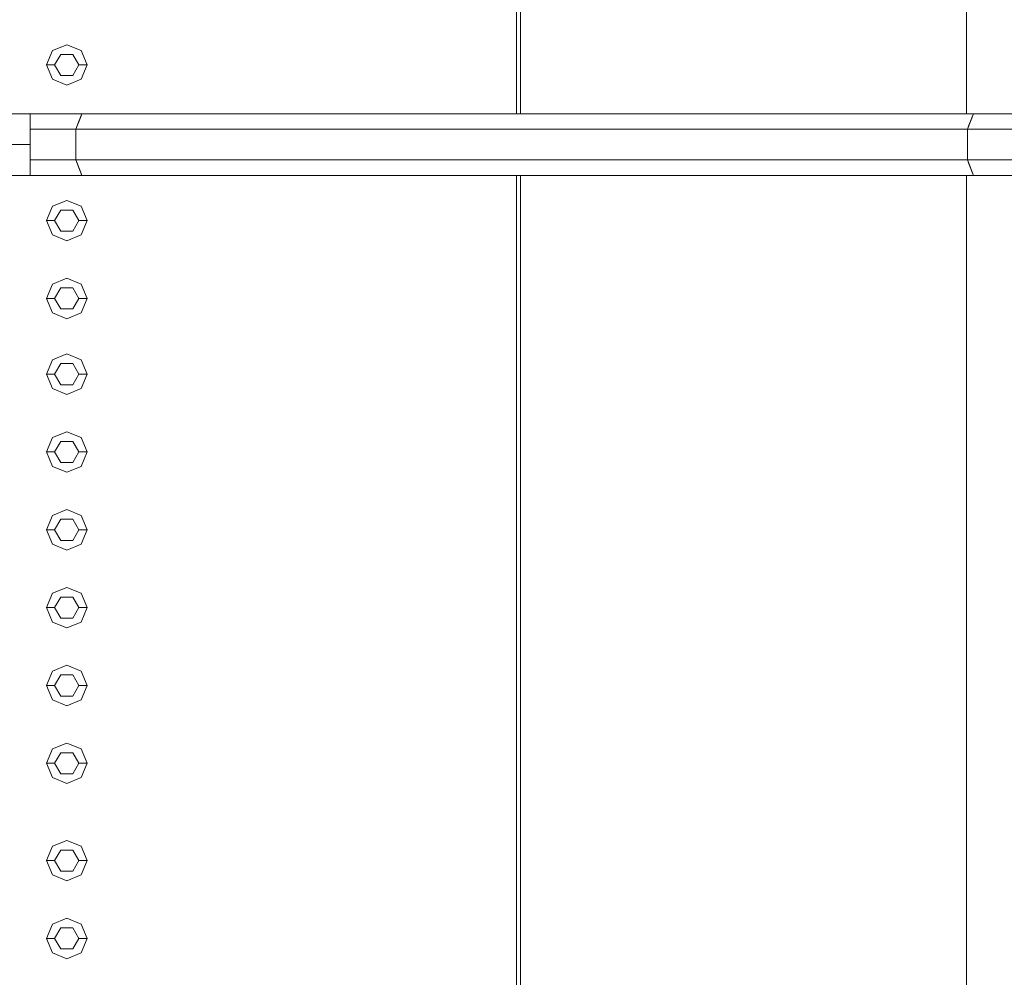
# Model space of a CAD drawing. Header units: millimetres. Extents: x 2 to 902, y -447 to 199.
# Tile 697 of 1056: x 22.67 to 23.89, y 170.62 to 171.81. Entities that reach past the tile are written whole.
import ezdxf

# ---------------------------------------------------------------- set-up
doc = ezdxf.new("R2010")
doc.units = ezdxf.units.MM
doc.header["$MEASUREMENT"] = 0
for name, color, linetype, lineweight in [('IFC-Corrimão-Contorno', 36, 'Continuous', 5), ('IFC-Elemento construtivo genérico-Contorno', 253, 'Continuous', 5), ('IFC-Escada-Contorno', 32, 'Continuous', 5), ('IFC-Laje-Contorno', 134, 'Continuous', 5), ('IFC-Lance de escada-Contorno', 32, 'Continuous', 5)]:
    doc.layers.add(name, color=color, linetype=linetype, lineweight=lineweight)

msp = doc.modelspace()

# ---------------------------------------------------------------- linework, layer by layer
at = {"layer": 'IFC-Corrimão-Contorno', "color": 7, "lineweight": 5}
for p, q in [((22.2903, 171.6895), (22.6871, 171.6895)), ((22.6871, 171.6895), (22.7509, 171.6895)), ((22.6871, 171.6752), (22.6871, 171.6895)), ((22.7434, 171.6705), (22.7509, 171.6895)), ((22.7446, 171.6735), (22.7509, 171.6895)), ((22.7459, 171.677), (22.7509, 171.6895)), ((22.7471, 171.68), (22.7509, 171.6895)), ((22.7494, 171.6857), (22.7509, 171.6895)), ((22.7509, 171.6895), (23.8509, 171.6895)), ((23.8434, 171.6705), (23.8509, 171.6895)), ((23.8453, 171.6752), (23.8509, 171.6895)), ((23.8484, 171.6832), (23.8509, 171.6895)), ((23.849, 171.6848), (23.8509, 171.6895)), ((23.8509, 171.6895), (25.0871, 171.6895)), ((22.7434, 171.6705), (22.7494, 171.6857)), ((22.7434, 171.6705), (22.7471, 171.68)), ((23.8434, 171.6705), (23.8484, 171.6832)), ((23.8484, 171.6832), (23.849, 171.6848)), ((22.6871, 171.6705), (22.6871, 171.6752)), ((22.6871, 171.6705), (22.7434, 171.6705)), ((22.6871, 171.6324), (22.6871, 171.6705)), ((22.7434, 171.6705), (22.7459, 171.677)), ((22.7434, 171.6705), (22.7446, 171.6737)), ((22.7434, 171.6705), (23.8434, 171.6705)), ((22.7434, 171.6324), (22.7434, 171.6705)), ((23.8434, 171.6705), (23.8453, 171.6752)), ((23.8434, 171.6705), (25.0871, 171.6705)), ((23.8434, 171.6324), (23.8434, 171.6705)), ((22.2903, 171.6514), (22.6871, 171.6514)), ((22.6871, 171.6324), (22.7434, 171.6324)), ((22.6871, 171.6133), (22.6871, 171.6324)), ((22.7434, 171.6324), (23.8434, 171.6324)), ((22.7434, 171.6324), (22.7484, 171.6196)), ((22.7434, 171.6324), (22.7509, 171.6133)), ((22.7434, 171.6324), (22.7453, 171.6276)), ((22.7434, 171.6324), (22.7494, 171.6171)), ((23.8434, 171.6324), (25.0871, 171.6324)), ((23.8434, 171.6324), (23.8471, 171.6229)), ((23.8434, 171.6324), (23.8509, 171.6133)), ((23.8434, 171.6324), (23.8453, 171.6276)), ((22.7453, 171.6276), (22.7509, 171.6133)), ((22.7484, 171.6196), (22.7494, 171.6171)), ((22.7494, 171.6171), (22.7509, 171.6133)), ((23.8453, 171.6276), (23.8509, 171.6133)), ((23.8471, 171.6229), (23.849, 171.6181)), ((23.849, 171.6181), (23.8509, 171.6133)), ((22.2903, 171.6133), (22.6871, 171.6133)), ((22.6871, 171.6133), (22.7509, 171.6133)), ((22.7509, 171.6133), (23.8509, 171.6133)), ((23.8509, 171.6133), (25.0871, 171.6133))]:
    msp.add_line(p, q, dxfattribs=at)
at = {"layer": 'IFC-Elemento construtivo genérico-Contorno', "color": 7, "lineweight": 5}
for p, q in [((22.7145, 171.7673), (22.7322, 171.7746)), ((22.7145, 171.7673), (22.7322, 171.7746)), ((22.7322, 171.7746), (22.7499, 171.7673)), ((22.7322, 171.7746), (22.7499, 171.7673)), ((22.7072, 171.7496), (22.7145, 171.7673)), ((22.7072, 171.7496), (22.7145, 171.7673)), ((22.7172, 171.7496), (22.7247, 171.7626)), ((22.7172, 171.7496), (22.7247, 171.7626)), ((22.7247, 171.7626), (22.7397, 171.7626)), ((22.7247, 171.7626), (22.7397, 171.7626)), ((22.7397, 171.7626), (22.7472, 171.7496)), ((22.7397, 171.7626), (22.7472, 171.7496)), ((22.7499, 171.7673), (22.7572, 171.7496)), ((22.7499, 171.7673), (22.7572, 171.7496)), ((22.7072, 171.7496), (22.7172, 171.7496)), ((22.7072, 171.7496), (22.7145, 171.7319)), ((22.7072, 171.7496), (22.7172, 171.7496)), ((22.7072, 171.7496), (22.7145, 171.7319)), ((22.7172, 171.7496), (22.7247, 171.7366)), ((22.7172, 171.7496), (22.7247, 171.7366)), ((22.7397, 171.7366), (22.7472, 171.7496)), ((22.7397, 171.7366), (22.7472, 171.7496)), ((22.7472, 171.7496), (22.7572, 171.7496)), ((22.7472, 171.7496), (22.7572, 171.7496)), ((22.7499, 171.7319), (22.7572, 171.7496)), ((22.7499, 171.7319), (22.7572, 171.7496)), ((22.7145, 171.7319), (22.7322, 171.7246)), ((22.7145, 171.7319), (22.7322, 171.7246)), ((22.7247, 171.7366), (22.7397, 171.7366)), ((22.7247, 171.7366), (22.7397, 171.7366)), ((22.7322, 171.7246), (22.7499, 171.7319)), ((22.7322, 171.7246), (22.7499, 171.7319)), ((22.7145, 171.5753), (22.7322, 171.5826)), ((22.7145, 171.5753), (22.7322, 171.5826)), ((22.7322, 171.5826), (22.7499, 171.5753)), ((22.7322, 171.5826), (22.7499, 171.5753)), ((22.7072, 171.5576), (22.7145, 171.5753)), ((22.7072, 171.5576), (22.7145, 171.5753)), ((22.7172, 171.5576), (22.7247, 171.5706)), ((22.7172, 171.5576), (22.7247, 171.5706)), ((22.7247, 171.5706), (22.7397, 171.5706)), ((22.7247, 171.5706), (22.7397, 171.5706)), ((22.7397, 171.5706), (22.7472, 171.5576)), ((22.7397, 171.5706), (22.7472, 171.5576)), ((22.7499, 171.5753), (22.7572, 171.5576)), ((22.7499, 171.5753), (22.7572, 171.5576)), ((22.7072, 171.5576), (22.7172, 171.5576)), ((22.7072, 171.5576), (22.7145, 171.54)), ((22.7072, 171.5576), (22.7172, 171.5576)), ((22.7072, 171.5576), (22.7145, 171.54)), ((22.7172, 171.5576), (22.7247, 171.5446)), ((22.7172, 171.5576), (22.7247, 171.5446)), ((22.7397, 171.5446), (22.7472, 171.5576)), ((22.7397, 171.5446), (22.7472, 171.5576)), ((22.7472, 171.5576), (22.7572, 171.5576)), ((22.7472, 171.5576), (22.7572, 171.5576)), ((22.7499, 171.54), (22.7572, 171.5576)), ((22.7499, 171.54), (22.7572, 171.5576)), ((22.7247, 171.5446), (22.7397, 171.5446)), ((22.7247, 171.5446), (22.7397, 171.5446)), ((22.7145, 171.54), (22.7322, 171.5326)), ((22.7145, 171.54), (22.7322, 171.5326)), ((22.7322, 171.5326), (22.7499, 171.54)), ((22.7322, 171.5326), (22.7499, 171.54)), ((22.7145, 171.4793), (22.7322, 171.4866)), ((22.7145, 171.4793), (22.7322, 171.4866)), ((22.7322, 171.4866), (22.7499, 171.4793)), ((22.7322, 171.4866), (22.7499, 171.4793)), ((22.7072, 171.4616), (22.7145, 171.4793)), ((22.7072, 171.4616), (22.7145, 171.4793)), ((22.7172, 171.4616), (22.7247, 171.4746)), ((22.7172, 171.4616), (22.7247, 171.4746)), ((22.7247, 171.4746), (22.7397, 171.4746)), ((22.7247, 171.4746), (22.7397, 171.4746)), ((22.7397, 171.4746), (22.7472, 171.4616)), ((22.7397, 171.4746), (22.7472, 171.4616)), ((22.7499, 171.4793), (22.7572, 171.4616)), ((22.7499, 171.4793), (22.7572, 171.4616)), ((22.7072, 171.4616), (22.7172, 171.4616)), ((22.7072, 171.4616), (22.7145, 171.4439)), ((22.7072, 171.4616), (22.7172, 171.4616)), ((22.7072, 171.4616), (22.7145, 171.4439)), ((22.7172, 171.4616), (22.7247, 171.4486)), ((22.7172, 171.4616), (22.7247, 171.4486)), ((22.7397, 171.4486), (22.7472, 171.4616)), ((22.7397, 171.4486), (22.7472, 171.4616)), ((22.7472, 171.4616), (22.7572, 171.4616)), ((22.7472, 171.4616), (22.7572, 171.4616)), ((22.7499, 171.4439), (22.7572, 171.4616)), ((22.7499, 171.4439), (22.7572, 171.4616)), ((22.7247, 171.4486), (22.7397, 171.4486)), ((22.7247, 171.4486), (22.7397, 171.4486)), ((22.7145, 171.4439), (22.7322, 171.4366)), ((22.7145, 171.4439), (22.7322, 171.4366)), ((22.7322, 171.4366), (22.7499, 171.4439)), ((22.7322, 171.4366), (22.7499, 171.4439)), ((22.7072, 171.3682), (22.7145, 171.3859)), ((22.7072, 171.3682), (22.7145, 171.3859)), ((22.7145, 171.3859), (22.7322, 171.3932)), ((22.7145, 171.3859), (22.7322, 171.3932)), ((22.7322, 171.3932), (22.7499, 171.3859)), ((22.7322, 171.3932), (22.7499, 171.3859)), ((22.7499, 171.3859), (22.7572, 171.3682)), ((22.7499, 171.3859), (22.7572, 171.3682)), ((22.7172, 171.3682), (22.7247, 171.3812)), ((22.7172, 171.3682), (22.7247, 171.3812)), ((22.7247, 171.3812), (22.7397, 171.3812)), ((22.7247, 171.3812), (22.7397, 171.3812)), ((22.7397, 171.3812), (22.7472, 171.3682)), ((22.7397, 171.3812), (22.7472, 171.3682)), ((22.7072, 171.3682), (22.7172, 171.3682)), ((22.7072, 171.3682), (22.7145, 171.3505)), ((22.7072, 171.3682), (22.7172, 171.3682)), ((22.7072, 171.3682), (22.7145, 171.3505)), ((22.7172, 171.3682), (22.7247, 171.3552)), ((22.7172, 171.3682), (22.7247, 171.3552)), ((22.7397, 171.3552), (22.7472, 171.3682)), ((22.7397, 171.3552), (22.7472, 171.3682)), ((22.7472, 171.3682), (22.7572, 171.3682)), ((22.7472, 171.3682), (22.7572, 171.3682)), ((22.7499, 171.3505), (22.7572, 171.3682)), ((22.7499, 171.3505), (22.7572, 171.3682)), ((22.7145, 171.3505), (22.7322, 171.3432)), ((22.7145, 171.3505), (22.7322, 171.3432)), ((22.7247, 171.3552), (22.7397, 171.3552)), ((22.7247, 171.3552), (22.7397, 171.3552)), ((22.7322, 171.3432), (22.7499, 171.3505)), ((22.7322, 171.3432), (22.7499, 171.3505)), ((22.7072, 171.2722), (22.7145, 171.2899)), ((22.7072, 171.2722), (22.7145, 171.2899)), ((22.7145, 171.2899), (22.7322, 171.2972)), ((22.7145, 171.2899), (22.7322, 171.2972)), ((22.7322, 171.2972), (22.7499, 171.2899)), ((22.7322, 171.2972), (22.7499, 171.2899)), ((22.7499, 171.2899), (22.7572, 171.2722)), ((22.7499, 171.2899), (22.7572, 171.2722)), ((22.7172, 171.2722), (22.7247, 171.2852)), ((22.7172, 171.2722), (22.7247, 171.2852)), ((22.7247, 171.2852), (22.7397, 171.2852)), ((22.7247, 171.2852), (22.7397, 171.2852)), ((22.7397, 171.2852), (22.7472, 171.2722)), ((22.7397, 171.2852), (22.7472, 171.2722)), ((22.7072, 171.2722), (22.7172, 171.2722)), ((22.7072, 171.2722), (22.7145, 171.2545)), ((22.7072, 171.2722), (22.7172, 171.2722)), ((22.7072, 171.2722), (22.7145, 171.2545)), ((22.7172, 171.2722), (22.7247, 171.2592)), ((22.7172, 171.2722), (22.7247, 171.2592)), ((22.7397, 171.2592), (22.7472, 171.2722)), ((22.7397, 171.2592), (22.7472, 171.2722)), ((22.7472, 171.2722), (22.7572, 171.2722)), ((22.7472, 171.2722), (22.7572, 171.2722)), ((22.7499, 171.2545), (22.7572, 171.2722)), ((22.7499, 171.2545), (22.7572, 171.2722)), ((22.7145, 171.2545), (22.7322, 171.2472)), ((22.7145, 171.2545), (22.7322, 171.2472)), ((22.7247, 171.2592), (22.7397, 171.2592)), ((22.7247, 171.2592), (22.7397, 171.2592)), ((22.7322, 171.2472), (22.7499, 171.2545)), ((22.7322, 171.2472), (22.7499, 171.2545)), ((22.7072, 171.1762), (22.7145, 171.1939)), ((22.7072, 171.1762), (22.7145, 171.1939)), ((22.7145, 171.1939), (22.7322, 171.2012)), ((22.7145, 171.1939), (22.7322, 171.2012)), ((22.7322, 171.2012), (22.7499, 171.1939)), ((22.7322, 171.2012), (22.7499, 171.1939)), ((22.7499, 171.1939), (22.7572, 171.1762)), ((22.7499, 171.1939), (22.7572, 171.1762)), ((22.7172, 171.1762), (22.7247, 171.1892)), ((22.7172, 171.1762), (22.7247, 171.1892)), ((22.7247, 171.1892), (22.7397, 171.1892)), ((22.7247, 171.1892), (22.7397, 171.1892)), ((22.7397, 171.1892), (22.7472, 171.1762)), ((22.7397, 171.1892), (22.7472, 171.1762)), ((22.7072, 171.1762), (22.7172, 171.1762)), ((22.7072, 171.1762), (22.7145, 171.1585)), ((22.7072, 171.1762), (22.7172, 171.1762)), ((22.7072, 171.1762), (22.7145, 171.1585)), ((22.7172, 171.1762), (22.7247, 171.1632)), ((22.7172, 171.1762), (22.7247, 171.1632)), ((22.7397, 171.1632), (22.7472, 171.1762)), ((22.7397, 171.1632), (22.7472, 171.1762)), ((22.7472, 171.1762), (22.7572, 171.1762)), ((22.7472, 171.1762), (22.7572, 171.1762)), ((22.7499, 171.1585), (22.7572, 171.1762)), ((22.7499, 171.1585), (22.7572, 171.1762)), ((22.7145, 171.1585), (22.7322, 171.1512)), ((22.7145, 171.1585), (22.7322, 171.1512)), ((22.7247, 171.1632), (22.7397, 171.1632)), ((22.7247, 171.1632), (22.7397, 171.1632)), ((22.7322, 171.1512), (22.7499, 171.1585)), ((22.7322, 171.1512), (22.7499, 171.1585)), ((22.7072, 171.0802), (22.7145, 171.0979)), ((22.7072, 171.0802), (22.7145, 171.0979)), ((22.7145, 171.0979), (22.7322, 171.1052)), ((22.7145, 171.0979), (22.7322, 171.1052)), ((22.7322, 171.1052), (22.7499, 171.0979)), ((22.7322, 171.1052), (22.7499, 171.0979)), ((22.7499, 171.0979), (22.7572, 171.0802)), ((22.7499, 171.0979), (22.7572, 171.0802)), ((22.7172, 171.0802), (22.7247, 171.0932)), ((22.7172, 171.0802), (22.7247, 171.0932)), ((22.7247, 171.0932), (22.7397, 171.0932)), ((22.7247, 171.0932), (22.7397, 171.0932)), ((22.7397, 171.0932), (22.7472, 171.0802)), ((22.7397, 171.0932), (22.7472, 171.0802)), ((22.7072, 171.0802), (22.7172, 171.0802)), ((22.7072, 171.0802), (22.7145, 171.0625)), ((22.7072, 171.0802), (22.7172, 171.0802)), ((22.7072, 171.0802), (22.7145, 171.0625)), ((22.7172, 171.0802), (22.7247, 171.0672)), ((22.7172, 171.0802), (22.7247, 171.0672)), ((22.7397, 171.0672), (22.7472, 171.0802)), ((22.7397, 171.0672), (22.7472, 171.0802)), ((22.7472, 171.0802), (22.7572, 171.0802)), ((22.7472, 171.0802), (22.7572, 171.0802)), ((22.7499, 171.0625), (22.7572, 171.0802)), ((22.7499, 171.0625), (22.7572, 171.0802)), ((22.7145, 171.0625), (22.7322, 171.0552)), ((22.7145, 171.0625), (22.7322, 171.0552)), ((22.7247, 171.0672), (22.7397, 171.0672)), ((22.7247, 171.0672), (22.7397, 171.0672)), ((22.7322, 171.0552), (22.7499, 171.0625)), ((22.7322, 171.0552), (22.7499, 171.0625)), ((22.7145, 171.0019), (22.7322, 171.0092)), ((22.7145, 171.0019), (22.7322, 171.0092)), ((22.7322, 171.0092), (22.7499, 171.0019)), ((22.7322, 171.0092), (22.7499, 171.0019)), ((22.7072, 170.9842), (22.7145, 171.0019)), ((22.7072, 170.9842), (22.7145, 171.0019)), ((22.7172, 170.9842), (22.7247, 170.9972)), ((22.7172, 170.9842), (22.7247, 170.9972)), ((22.7247, 170.9972), (22.7397, 170.9972)), ((22.7247, 170.9972), (22.7397, 170.9972)), ((22.7397, 170.9972), (22.7472, 170.9842)), ((22.7397, 170.9972), (22.7472, 170.9842)), ((22.7499, 171.0019), (22.7572, 170.9842)), ((22.7499, 171.0019), (22.7572, 170.9842)), ((22.7072, 170.9842), (22.7172, 170.9842)), ((22.7072, 170.9842), (22.7145, 170.9665)), ((22.7072, 170.9842), (22.7172, 170.9842)), ((22.7072, 170.9842), (22.7145, 170.9665)), ((22.7172, 170.9842), (22.7247, 170.9712)), ((22.7172, 170.9842), (22.7247, 170.9712)), ((22.7397, 170.9712), (22.7472, 170.9842)), ((22.7397, 170.9712), (22.7472, 170.9842)), ((22.7472, 170.9842), (22.7572, 170.9842)), ((22.7472, 170.9842), (22.7572, 170.9842)), ((22.7499, 170.9665), (22.7572, 170.9842)), ((22.7499, 170.9665), (22.7572, 170.9842)), ((22.7145, 170.9665), (22.7322, 170.9592)), ((22.7145, 170.9665), (22.7322, 170.9592)), ((22.7247, 170.9712), (22.7397, 170.9712)), ((22.7247, 170.9712), (22.7397, 170.9712)), ((22.7322, 170.9592), (22.7499, 170.9665)), ((22.7322, 170.9592), (22.7499, 170.9665)), ((22.7145, 170.9059), (22.7322, 170.9132)), ((22.7145, 170.9059), (22.7322, 170.9132)), ((22.7322, 170.9132), (22.7499, 170.9059)), ((22.7322, 170.9132), (22.7499, 170.9059)), ((22.7072, 170.8882), (22.7145, 170.9059)), ((22.7072, 170.8882), (22.7145, 170.9059)), ((22.7172, 170.8882), (22.7247, 170.9012)), ((22.7172, 170.8882), (22.7247, 170.9012)), ((22.7247, 170.9012), (22.7397, 170.9012)), ((22.7247, 170.9012), (22.7397, 170.9012)), ((22.7397, 170.9012), (22.7472, 170.8882)), ((22.7397, 170.9012), (22.7472, 170.8882)), ((22.7499, 170.9059), (22.7572, 170.8882)), ((22.7499, 170.9059), (22.7572, 170.8882)), ((22.7072, 170.8882), (22.7172, 170.8882)), ((22.7072, 170.8882), (22.7145, 170.8705)), ((22.7072, 170.8882), (22.7172, 170.8882)), ((22.7072, 170.8882), (22.7145, 170.8705)), ((22.7172, 170.8882), (22.7247, 170.8752)), ((22.7172, 170.8882), (22.7247, 170.8752)), ((22.7397, 170.8752), (22.7472, 170.8882)), ((22.7397, 170.8752), (22.7472, 170.8882)), ((22.7472, 170.8882), (22.7572, 170.8882)), ((22.7472, 170.8882), (22.7572, 170.8882)), ((22.7499, 170.8705), (22.7572, 170.8882)), ((22.7499, 170.8705), (22.7572, 170.8882)), ((22.7145, 170.8705), (22.7322, 170.8632)), ((22.7145, 170.8705), (22.7322, 170.8632)), ((22.7247, 170.8752), (22.7397, 170.8752)), ((22.7247, 170.8752), (22.7397, 170.8752)), ((22.7322, 170.8632), (22.7499, 170.8705)), ((22.7322, 170.8632), (22.7499, 170.8705)), ((22.7145, 170.7859), (22.7322, 170.7932)), ((22.7145, 170.7859), (22.7322, 170.7932)), ((22.7322, 170.7932), (22.7499, 170.7859)), ((22.7322, 170.7932), (22.7499, 170.7859)), ((22.7072, 170.7682), (22.7145, 170.7859)), ((22.7072, 170.7682), (22.7145, 170.7859)), ((22.7172, 170.7682), (22.7247, 170.7812)), ((22.7172, 170.7682), (22.7247, 170.7812)), ((22.7247, 170.7812), (22.7397, 170.7812)), ((22.7247, 170.7812), (22.7397, 170.7812)), ((22.7397, 170.7812), (22.7472, 170.7682)), ((22.7397, 170.7812), (22.7472, 170.7682)), ((22.7499, 170.7859), (22.7572, 170.7682)), ((22.7499, 170.7859), (22.7572, 170.7682)), ((22.7072, 170.7682), (22.7172, 170.7682)), ((22.7072, 170.7682), (22.7145, 170.7505)), ((22.7072, 170.7682), (22.7172, 170.7682)), ((22.7072, 170.7682), (22.7145, 170.7505)), ((22.7172, 170.7682), (22.7247, 170.7552)), ((22.7172, 170.7682), (22.7247, 170.7552)), ((22.7397, 170.7552), (22.7472, 170.7682)), ((22.7397, 170.7552), (22.7472, 170.7682)), ((22.7472, 170.7682), (22.7572, 170.7682)), ((22.7472, 170.7682), (22.7572, 170.7682)), ((22.7499, 170.7505), (22.7572, 170.7682)), ((22.7499, 170.7505), (22.7572, 170.7682)), ((22.7247, 170.7552), (22.7397, 170.7552)), ((22.7247, 170.7552), (22.7397, 170.7552)), ((22.7145, 170.7505), (22.7322, 170.7432)), ((22.7145, 170.7505), (22.7322, 170.7432)), ((22.7322, 170.7432), (22.7499, 170.7505)), ((22.7322, 170.7432), (22.7499, 170.7505)), ((22.7145, 170.6899), (22.7322, 170.6972)), ((22.7145, 170.6899), (22.7322, 170.6972)), ((22.7322, 170.6972), (22.7499, 170.6899)), ((22.7322, 170.6972), (22.7499, 170.6899)), ((22.7072, 170.6722), (22.7145, 170.6899)), ((22.7072, 170.6722), (22.7145, 170.6899)), ((22.7172, 170.6722), (22.7247, 170.6852)), ((22.7172, 170.6722), (22.7247, 170.6852)), ((22.7247, 170.6852), (22.7397, 170.6852)), ((22.7247, 170.6852), (22.7397, 170.6852)), ((22.7397, 170.6852), (22.7472, 170.6722)), ((22.7397, 170.6852), (22.7472, 170.6722)), ((22.7499, 170.6899), (22.7572, 170.6722)), ((22.7499, 170.6899), (22.7572, 170.6722)), ((22.7072, 170.6722), (22.7172, 170.6722)), ((22.7072, 170.6722), (22.7145, 170.6545)), ((22.7072, 170.6722), (22.7172, 170.6722)), ((22.7072, 170.6722), (22.7145, 170.6545)), ((22.7172, 170.6722), (22.7247, 170.6592)), ((22.7172, 170.6722), (22.7247, 170.6592)), ((22.7397, 170.6592), (22.7472, 170.6722)), ((22.7397, 170.6592), (22.7472, 170.6722)), ((22.7472, 170.6722), (22.7572, 170.6722)), ((22.7472, 170.6722), (22.7572, 170.6722)), ((22.7499, 170.6545), (22.7572, 170.6722)), ((22.7499, 170.6545), (22.7572, 170.6722)), ((22.7247, 170.6592), (22.7397, 170.6592)), ((22.7247, 170.6592), (22.7397, 170.6592)), ((22.7145, 170.6545), (22.7322, 170.6472)), ((22.7145, 170.6545), (22.7322, 170.6472)), ((22.7322, 170.6472), (22.7499, 170.6545)), ((22.7322, 170.6472), (22.7499, 170.6545))]:
    msp.add_line(p, q, dxfattribs=at)
at = {"layer": 'IFC-Escada-Contorno', "color": 7, "lineweight": 5}
for p, q in [((23.2922, 171.6895), (23.2922, 174.4314)), ((23.8422, 171.6895), (23.8422, 174.4314)), ((22.2903, 171.6895), (22.6871, 171.6895)), ((22.6871, 171.6848), (22.6871, 171.6895)), ((22.6871, 171.6895), (22.7509, 171.6895)), ((22.7484, 171.6832), (22.7509, 171.6895)), ((22.7494, 171.6857), (22.7509, 171.6895)), ((22.7509, 171.6895), (23.8509, 171.6895)), ((23.8471, 171.68), (23.8509, 171.6895)), ((23.849, 171.6848), (23.8509, 171.6895)), ((23.8509, 171.6895), (25.0871, 171.6895)), ((22.6871, 171.68), (22.6871, 171.6848)), ((22.6871, 171.6752), (22.6871, 171.68)), ((22.7446, 171.6737), (22.7484, 171.6832)), ((22.7446, 171.6737), (22.7471, 171.68)), ((22.7459, 171.677), (22.7471, 171.68)), ((22.7471, 171.68), (22.7484, 171.6832)), ((22.7484, 171.6832), (22.7494, 171.6857)), ((23.8471, 171.68), (23.8484, 171.6832)), ((23.8484, 171.6832), (23.849, 171.6848)), ((22.6871, 171.6705), (22.6871, 171.6752)), ((22.6871, 171.6705), (22.7434, 171.6705)), ((22.6871, 171.661), (22.6871, 171.6705)), ((22.7434, 171.6705), (23.8434, 171.6705)), ((22.7434, 171.6324), (22.7434, 171.6705)), ((22.7446, 171.6737), (22.7459, 171.677)), ((22.7446, 171.6737), (22.7453, 171.6752)), ((22.7453, 171.6752), (22.7459, 171.677)), ((23.8434, 171.6705), (25.0871, 171.6705)), ((23.8434, 171.6324), (23.8434, 171.6705)), ((22.6871, 171.6514), (22.6871, 171.661)), ((22.2903, 171.6514), (22.6871, 171.6514)), ((22.6871, 171.6419), (22.6871, 171.6514)), ((22.6871, 171.6324), (22.6871, 171.6419)), ((22.6871, 171.6324), (22.7434, 171.6324)), ((22.6871, 171.6276), (22.6871, 171.6324)), ((22.7434, 171.6324), (23.8434, 171.6324)), ((22.7434, 171.6324), (22.7471, 171.6229)), ((22.7434, 171.6324), (22.7453, 171.6276)), ((23.8434, 171.6324), (25.0871, 171.6324)), ((23.8434, 171.6324), (23.8453, 171.6276)), ((23.8434, 171.6324), (23.849, 171.6181)), ((22.6871, 171.6229), (22.6871, 171.6276)), ((22.6871, 171.6181), (22.6871, 171.6229)), ((22.6871, 171.6133), (22.6871, 171.6181)), ((22.7453, 171.6276), (22.7471, 171.6229)), ((22.7453, 171.6276), (22.7484, 171.6196)), ((22.7471, 171.6229), (22.7484, 171.6196)), ((22.7484, 171.6196), (22.7494, 171.6171)), ((22.7494, 171.6171), (22.7509, 171.6133)), ((23.8453, 171.6276), (23.8471, 171.6229)), ((23.8471, 171.6229), (23.849, 171.6181)), ((22.2903, 171.6133), (22.6871, 171.6133)), ((22.6871, 171.6133), (22.7509, 171.6133)), ((22.7509, 171.6133), (23.8509, 171.6133)), ((23.2922, 168.6895), (23.2922, 171.6133)), ((23.8422, 168.6895), (23.8422, 171.6133)), ((23.8509, 171.6133), (25.0871, 171.6133))]:
    msp.add_line(p, q, dxfattribs=at)
at = {"layer": 'IFC-Laje-Contorno', "color": 7, "lineweight": 5}
for p, q in [((23.2871, 171.6895), (23.2871, 174.4314)), ((23.2871, 171.6895), (23.2871, 174.4314)), ((23.2871, 168.6895), (23.2871, 171.6133)), ((23.2871, 168.6895), (23.2871, 171.6133))]:
    msp.add_line(p, q, dxfattribs=at)
at = {"layer": 'IFC-Lance de escada-Contorno', "color": 7, "lineweight": 5}
for p, q in [((23.2922, 171.6895), (23.2922, 174.8714)), ((23.8422, 171.6895), (23.8422, 174.8714)), ((23.2922, 168.6895), (23.2922, 171.6133)), ((23.8422, 168.6895), (23.8422, 171.6133))]:
    msp.add_line(p, q, dxfattribs=at)

doc.saveas('drawing.dxf')
